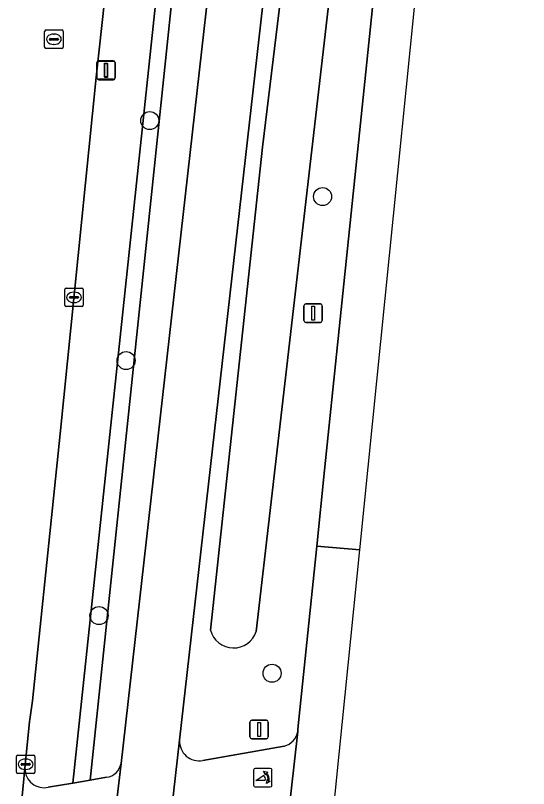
# Model space of a CAD drawing. Extents: x 161483 to 162250, y 379484 to 380833.
# Drawn here: x 162220.77 to 162248.54, y 380643.33 to 380685.13 of the extents above; entities that cross this region are included whole.
import ezdxf

# ---------------------------------------------------------------- set-up
doc = ezdxf.new("R2010")
doc.units = 0
for name, color, linetype in [('IMGEO_Berm_groen', 7, 'Continuous'), ('IMGEO_Boom', 7, 'Continuous'), ('IMGEO_Fietspad_gesloten', 7, 'Continuous'), ('IMGEO_Fietspad_open', 7, 'Continuous'), ('IMGEO_Groenvoorziening', 7, 'Continuous'), ('IMGEO_Haag', 7, 'Continuous'), ('IMGEO_Kolk', 7, 'Continuous'), ('IMGEO_Lichtmast', 7, 'Continuous'), ('IMGEO_Poller', 7, 'Continuous'), ('IMGEO_Rijbaan_lokaal_gesloten', 7, 'Continuous'), ('IMGEO_Rijbaan_lokaal_open', 7, 'Continuous'), ('IMGEO_Rioolput', 7, 'Continuous'), ('IMGEO_Verkeersbordpaal', 7, 'Continuous'), ('IMGEO_Waterloop', 7, 'Continuous')]:
    doc.layers.add(name, color=color, linetype=linetype)

msp = doc.modelspace()

# ---------------------------------------------------------------- linework, layer by layer
at = {"layer": 'IMGEO_Berm_groen'}
for points in [[(162236.045, 380646.425), (162236.058, 380646.54), (162236.166, 380647.596), (162237.072, 380656.442), (162237.499, 380660.554), (162244.56, 380728.647)], [(162238.893, 380727.427), (162229.656, 380645.947)], [(162226.483, 380644.682), (162235.562, 380724.974)], [(162232.361, 380723.452), (162233.182, 380723.655), (162224.806, 380643.79), (162225.703, 380643.942)], [(162222.547, 380643.406), (162223.88, 380643.633), (162232.361, 380723.452)], [(162229.256, 380720.851), (162228.961, 380717.294), (162228.312, 380710.546), (162227.14, 380700.058), (162225.14, 380681.803), (162223.196, 380662.517), (162221.691, 380648.069), (162221.544, 380647.07), (162221.532, 380646.954), (162221.281, 380644.42)], [(162231.319, 380651.892), (162234.135, 380678.005), (162238.965, 380717.587)], [(162241.353, 380717.197), (162234.832, 380660.715), (162233.806, 380651.833)], [(162230.913, 380644.859), (162235.314, 380645.625)]]:
    msp.add_lwpolyline(points, dxfattribs=at)
for centre, radius, start, end in [((162232.571, 380652.237), 1.299, 195.3825, 341.8995), ((162235.063, 380646.589), 0.996, 284.6133, 350.5477), ((162230.699, 380645.882), 1.045, 176.4443, 281.7998), ((162225.574, 380644.859), 0.927, 278.0284, 348.9567), ((162222.316, 380644.415), 1.035, 179.7141, 282.9)]:
    msp.add_arc(centre, radius, start, end, dxfattribs=at)
at = {"layer": 'IMGEO_Boom'}
for centre in [(162228.039, 380679.45), (162237.393, 380675.339), (162226.757, 380666.473), (162225.292, 380652.687), (162234.657, 380649.57)]:
    msp.add_circle(centre, 0.489, dxfattribs=at)
at = {"layer": 'IMGEO_Fietspad_gesloten'}
for points in [[(162223.737, 380585.536), (162226.52, 380615.007), (162229.101, 380641.182), (162229.656, 380645.947), (162238.893, 380727.427), (162239.521, 380733.219), (162240.819, 380744.707), (162241.143, 380747.655)], [(162237.994, 380746.353), (162237.823, 380744.988), (162236.289, 380731.514), (162235.562, 380724.974), (162226.483, 380644.682), (162225.936, 380639.994), (162220.785, 380585.791)]]:
    msp.add_lwpolyline(points, dxfattribs=at)
at = {"layer": 'IMGEO_Fietspad_open'}
for points in [[(162235.507, 380641.604), (162236.045, 380646.425)], [(162229.656, 380645.947), (162229.101, 380641.182)], [(162235.314, 380645.625), (162230.913, 380644.859)], [(162225.936, 380639.994), (162226.483, 380644.682)], [(162221.281, 380644.42), (162220.819, 380639.763)], [(162225.703, 380643.942), (162224.806, 380643.79), (162223.88, 380643.633), (162222.547, 380643.406)]]:
    msp.add_lwpolyline(points, dxfattribs=at)
for centre, radius, start, end in [((162235.063, 380646.589), 0.996, 284.6133, 350.5477), ((162230.699, 380645.882), 1.045, 176.4443, 281.7998), ((162225.574, 380644.859), 0.927, 278.0284, 348.9567), ((162222.316, 380644.415), 1.035, 179.7141, 282.9)]:
    msp.add_arc(centre, radius, start, end, dxfattribs=at)
at = {"layer": 'IMGEO_Groenvoorziening'}
msp.add_lwpolyline([(162224.806, 380643.79), (162233.182, 380723.655), (162232.361, 380723.452), (162223.88, 380643.633)], close=True, dxfattribs=at)
at = {"layer": 'IMGEO_Haag'}
msp.add_lwpolyline([(162224.806, 380643.79), (162233.182, 380723.655), (162232.361, 380723.452), (162223.88, 380643.633)], close=True, dxfattribs=at)
at = {"layer": 'IMGEO_Kolk'}
for p, q in [((162223.438, 380669.463), (162223.438, 380670.315)), ((162223.513, 380670.389), (162224.365, 380670.389)), ((162223.926, 380670.169), (162223.951, 380670.169)), ((162224.439, 380670.315), (162224.439, 380669.463)), ((162223.697, 380669.883), (162223.697, 380669.895)), ((162224.135, 380669.846), (162223.737, 380669.846)), ((162223.74, 380669.932), (162224.138, 380669.932)), ((162224.181, 380669.895), (162224.181, 380669.883)), ((162224.365, 380669.389), (162223.513, 380669.389)), ((162223.949, 380669.609), (162223.924, 380669.609)), ((162220.817, 380644.22), (162220.817, 380645.072)), ((162220.892, 380645.146), (162221.744, 380645.146)), ((162221.818, 380645.072), (162221.818, 380644.22)), ((162221.076, 380644.64), (162221.076, 380644.652)), ((162221.514, 380644.603), (162221.116, 380644.603)), ((162221.119, 380644.689), (162221.517, 380644.689)), ((162221.305, 380644.926), (162221.33, 380644.926)), ((162221.56, 380644.652), (162221.56, 380644.64)), ((162221.328, 380644.366), (162221.303, 380644.366)), ((162221.744, 380644.146), (162220.892, 380644.146))]:
    msp.add_line(p, q, dxfattribs=at)
for points in [[(162223.438, 380669.463), (162223.438, 380670.315)], [(162223.513, 380670.389), (162224.365, 380670.389)], [(162224.439, 380670.315), (162224.439, 380669.463)], [(162224.365, 380669.389), (162223.513, 380669.389)], [(162220.817, 380644.22), (162220.817, 380645.072)], [(162220.892, 380645.146), (162221.744, 380645.146)], [(162221.818, 380645.072), (162221.818, 380644.22)], [(162221.744, 380644.146), (162220.892, 380644.146)]]:
    msp.add_lwpolyline(points, dxfattribs=at)
for centre, radius, start, end in [((162223.515, 380670.313), 0.0765, 91.552, 178.448), ((162223.515, 380670.313), 0.0765, 91.552, 178.448), ((162224.363, 380670.313), 0.0765, 1.552, 88.448), ((162224.363, 380670.313), 0.0765, 1.552, 88.448), ((162223.737, 380669.892), 0.0403, 85.8775, 175.7526), ((162223.734, 380669.882), 0.0366, 178.938, 274.7102), ((162224.138, 380669.889), 0.043, 264.8664, 352.4533), ((162224.142, 380669.894), 0.0386, 1.7309, 96.639), ((162223.515, 380669.465), 0.0765, 181.552, 268.448), ((162223.515, 380669.465), 0.0765, 181.552, 268.448), ((162224.363, 380669.465), 0.0765, 271.552, 358.448), ((162224.363, 380669.465), 0.0765, 271.552, 358.448), ((162220.894, 380645.07), 0.0765, 91.552, 178.448), ((162220.894, 380645.07), 0.0765, 91.552, 178.448), ((162221.742, 380645.07), 0.0765, 1.552, 88.448), ((162221.742, 380645.07), 0.0765, 1.552, 88.448), ((162221.116, 380644.649), 0.0403, 85.8775, 175.7526), ((162221.113, 380644.639), 0.0366, 178.938, 274.7102), ((162221.517, 380644.646), 0.043, 264.8664, 352.4533), ((162221.521, 380644.651), 0.0386, 1.7309, 96.639), ((162220.894, 380644.222), 0.0765, 181.552, 268.448), ((162220.894, 380644.222), 0.0765, 181.552, 268.448), ((162221.742, 380644.222), 0.0765, 271.552, 358.448), ((162221.742, 380644.222), 0.0765, 271.552, 358.448)]:
    msp.add_arc(centre, radius, start, end, dxfattribs=at)
for centre, major_axis, ratio, start_param, end_param in [((162223.925, 380669.889), (-0.387, 0.002), 0.722429, 4.712389, 7.853982), ((162223.95, 380669.889), (-0.39, 0.002), 0.717154, 1.570796, 4.712389), ((162221.304, 380644.646), (-0.387, 0.002), 0.722429, 4.712389, 7.853982), ((162221.329, 380644.646), (-0.39, 0.002), 0.717154, 1.570796, 4.712389)]:
    msp.add_ellipse(centre, major_axis=major_axis, ratio=ratio, start_param=start_param, end_param=end_param, dxfattribs=at)
at = {"layer": 'IMGEO_Lichtmast'}
for p, q in [((162225.269, 380682.683), (162226.059, 380682.683)), ((162226.059, 380682.683), (162225.269, 380682.683)), ((162225.282, 380682.655), (162226.072, 380682.655)), ((162226.072, 380682.655), (162225.282, 380682.655)), ((162225.169, 380681.783), (162225.169, 380682.583)), ((162225.169, 380682.583), (162225.169, 380681.783)), ((162225.182, 380681.755), (162225.182, 380682.555)), ((162225.182, 380682.555), (162225.182, 380681.755)), ((162226.159, 380682.583), (162226.159, 380681.783)), ((162226.159, 380681.783), (162226.159, 380682.583)), ((162226.172, 380682.555), (162226.172, 380681.755)), ((162226.172, 380681.755), (162226.172, 380682.555)), ((162226.059, 380681.683), (162225.269, 380681.683)), ((162225.269, 380681.683), (162226.059, 380681.683)), ((162226.072, 380681.655), (162225.282, 380681.655)), ((162225.282, 380681.655), (162226.072, 380681.655)), ((162236.384, 380668.634), (162236.384, 380669.434)), ((162236.384, 380669.434), (162236.384, 380668.634)), ((162236.484, 380669.534), (162237.274, 380669.534)), ((162237.274, 380669.534), (162236.484, 380669.534)), ((162237.374, 380669.434), (162237.374, 380668.634)), ((162237.374, 380668.634), (162237.374, 380669.434)), ((162237.274, 380668.534), (162236.484, 380668.534)), ((162236.484, 380668.534), (162237.274, 380668.534))]:
    msp.add_line(p, q, dxfattribs=at)
for points in [[(162225.589, 380682.558), (162225.739, 380682.558), (162225.739, 380681.808), (162225.589, 380681.808), (162225.589, 380682.558)], [(162225.602, 380682.53), (162225.752, 380682.53), (162225.752, 380681.78), (162225.602, 380681.78), (162225.602, 380682.53)], [(162236.804, 380669.409), (162236.954, 380669.409), (162236.954, 380668.659), (162236.804, 380668.659), (162236.804, 380669.409)]]:
    msp.add_lwpolyline(points, dxfattribs=at)
for centre, start, end in [((162225.269, 380682.583), 90, 180), ((162225.269, 380682.583), 90, 180), ((162225.282, 380682.555), 90, 180), ((162225.282, 380682.555), 90, 180), ((162226.059, 380682.583), 0, 90), ((162226.059, 380682.583), 360, 90), ((162226.072, 380682.555), 0, 90), ((162226.072, 380682.555), 360, 90), ((162225.269, 380681.783), 180, 270), ((162225.269, 380681.783), 180, 270), ((162226.059, 380681.783), 270, 0), ((162226.059, 380681.783), 270, 0), ((162225.282, 380681.755), 180, 270), ((162225.282, 380681.755), 180, 270), ((162226.072, 380681.755), 270, 0), ((162226.072, 380681.755), 270, 0), ((162236.484, 380669.434), 90, 180), ((162236.484, 380669.434), 90, 180), ((162237.274, 380669.434), 0, 90), ((162237.274, 380669.434), 360, 90), ((162236.484, 380668.634), 180, 270), ((162236.484, 380668.634), 180, 270), ((162237.274, 380668.634), 270, 0), ((162237.274, 380668.634), 270, 0)]:
    msp.add_arc(centre, 0.1, start, end, dxfattribs=at)
at = {"layer": 'IMGEO_Poller'}
for p, q in [((162233.658, 380644.326), (162233.658, 380643.519)), ((162233.658, 380644.326), (162233.658, 380643.519)), ((162234.56, 380644.421), (162233.752, 380644.421)), ((162234.56, 380644.421), (162233.752, 380644.421)), ((162234.654, 380643.519), (162234.654, 380644.326)), ((162234.654, 380643.519), (162234.654, 380644.326)), ((162233.752, 380643.424), (162234.56, 380643.424)), ((162233.752, 380643.424), (162234.56, 380643.424))]:
    msp.add_line(p, q, dxfattribs=at)
for points in [[(162234.337, 380644.15), (162234.325, 380644.077), (162234.2, 380644.282)], [(162234.2, 380644.282), (162234.431, 380644.216), (162234.36, 380644.184)], [(162234.293, 380643.777), (162233.78, 380643.777), (162234.21, 380644.052)], [(162234.353, 380643.605), (162234.419, 380643.836), (162234.449, 380643.768)], [(162234.485, 380643.741), (162234.557, 380643.73), (162234.353, 380643.605)]]:
    msp.add_lwpolyline(points, dxfattribs=at)
for centre, radius, start, end in [((162233.752, 380644.326), 0.0946, 90, 180), ((162233.752, 380644.326), 0.0946, 90, 180), ((162233.979, 380643.837), 0.516, 349.3569, 42.2912), ((162234.56, 380644.326), 0.0946, 0, 90), ((162234.56, 380644.326), 0.0946, 0, 90), ((162233.965, 380643.827), 0.332, 351.3247, 42.4854), ((162233.979, 380643.837), 0.476, 351.7527, 41.1691), ((162233.752, 380643.519), 0.0946, 180, 270), ((162233.752, 380643.519), 0.0946, 180, 270), ((162234.56, 380643.519), 0.0946, 270, 0), ((162234.56, 380643.519), 0.0946, 270, 0)]:
    msp.add_arc(centre, radius, start, end, dxfattribs=at)
at = {"layer": 'IMGEO_Rijbaan_lokaal_gesloten'}
msp.add_lwpolyline([(162239.411, 380656.238), (162248.541, 380746.718), (162246.557, 380746.993), (162246.4, 380745.557), (162245.969, 380741.603), (162245.533, 380737.688), (162244.56, 380728.647), (162237.499, 380660.554), (162237.072, 380656.442), (162239.4, 380656.239)], close=True, dxfattribs=at)
at = {"layer": 'IMGEO_Rijbaan_lokaal_open'}
for points in [[(162207.742, 380514.518), (162208.747, 380525.315), (162210.093, 380537.653), (162211.859, 380554.56), (162213.904, 380573.225), (162215.799, 380591.762), (162217.533, 380608.049), (162219.458, 380626.895), (162220.541, 380637.397), (162220.819, 380639.763), (162221.281, 380644.42), (162221.532, 380646.954), (162221.544, 380647.07), (162221.691, 380648.069), (162223.196, 380662.517), (162225.14, 380681.803), (162227.14, 380700.058), (162228.312, 380710.546)], [(162236.98, 380632.149), (162238.297, 380645.201), (162239.411, 380656.238), (162239.4, 380656.239), (162237.072, 380656.442), (162236.166, 380647.596), (162236.058, 380646.54), (162236.045, 380646.425), (162235.507, 380641.604), (162235.399, 380641.136), (162234.565, 380632.408), (162236.973, 380632.15), (162236.98, 380632.149)]]:
    msp.add_lwpolyline(points, dxfattribs=at)
at = {"layer": 'IMGEO_Rioolput'}
for p, q in [((162222.423, 380684.345), (162223.275, 380684.345)), ((162222.348, 380683.419), (162222.348, 380684.271)), ((162222.65, 380683.888), (162223.048, 380683.888)), ((162222.836, 380684.125), (162222.861, 380684.125)), ((162223.349, 380684.271), (162223.349, 380683.419)), ((162222.607, 380683.839), (162222.607, 380683.851)), ((162223.045, 380683.802), (162222.647, 380683.802)), ((162222.859, 380683.565), (162222.834, 380683.565)), ((162223.091, 380683.851), (162223.091, 380683.839)), ((162223.275, 380683.345), (162222.423, 380683.345))]:
    msp.add_line(p, q, dxfattribs=at)
for points in [[(162222.423, 380684.345), (162223.275, 380684.345)], [(162222.348, 380683.419), (162222.348, 380684.271)], [(162223.349, 380684.271), (162223.349, 380683.419)], [(162223.275, 380683.345), (162222.423, 380683.345)]]:
    msp.add_lwpolyline(points, dxfattribs=at)
for centre, radius, start, end in [((162222.425, 380684.269), 0.0765, 91.552, 178.448), ((162222.425, 380684.269), 0.0765, 91.552, 178.448), ((162223.273, 380684.269), 0.0765, 1.552, 88.448), ((162223.273, 380684.269), 0.0765, 1.552, 88.448), ((162222.647, 380683.848), 0.0403, 85.8775, 175.7526), ((162223.052, 380683.85), 0.0386, 1.7309, 96.639), ((162222.644, 380683.838), 0.0366, 178.938, 274.7102), ((162223.048, 380683.845), 0.043, 264.8664, 352.4533), ((162222.425, 380683.421), 0.0765, 181.552, 268.448), ((162222.425, 380683.421), 0.0765, 181.552, 268.448), ((162223.273, 380683.421), 0.0765, 271.552, 358.448), ((162223.273, 380683.421), 0.0765, 271.552, 358.448)]:
    msp.add_arc(centre, radius, start, end, dxfattribs=at)
for centre, major_axis, ratio, start_param, end_param in [((162222.835, 380683.845), (-0.387, 0.002), 0.722429, 4.712389, 7.853982), ((162222.86, 380683.845), (-0.39, 0.002), 0.717154, 1.570796, 4.712389)]:
    msp.add_ellipse(centre, major_axis=major_axis, ratio=ratio, start_param=start_param, end_param=end_param, dxfattribs=at)
at = {"layer": 'IMGEO_Verkeersbordpaal'}
for p, q in [((162233.463, 380646.129), (162233.463, 380646.929)), ((162233.463, 380646.929), (162233.463, 380646.129)), ((162233.563, 380647.029), (162234.353, 380647.029)), ((162234.353, 380647.029), (162233.563, 380647.029)), ((162234.453, 380646.929), (162234.453, 380646.129)), ((162234.453, 380646.129), (162234.453, 380646.929)), ((162234.353, 380646.029), (162233.563, 380646.029)), ((162233.563, 380646.029), (162234.353, 380646.029))]:
    msp.add_line(p, q, dxfattribs=at)
msp.add_lwpolyline([(162233.883, 380646.904), (162234.033, 380646.904), (162234.033, 380646.154), (162233.883, 380646.154), (162233.883, 380646.904)], dxfattribs=at)
for centre, start, end in [((162233.563, 380646.929), 90, 180), ((162233.563, 380646.929), 90, 180), ((162234.353, 380646.929), 0, 90), ((162234.353, 380646.929), 360, 90), ((162233.563, 380646.129), 180, 270), ((162233.563, 380646.129), 180, 270), ((162234.353, 380646.129), 270, 0), ((162234.353, 380646.129), 270, 0)]:
    msp.add_arc(centre, 0.1, start, end, dxfattribs=at)
at = {"layer": 'IMGEO_Waterloop'}
for points in [[(162238.965, 380717.587), (162234.135, 380678.005), (162231.319, 380651.892)], [(162233.806, 380651.833), (162234.832, 380660.715), (162241.353, 380717.197)]]:
    msp.add_lwpolyline(points, dxfattribs=at)
msp.add_arc((162232.571, 380652.237), 1.299, 195.3825, 341.8995, dxfattribs=at)

doc.saveas('drawing.dxf')
